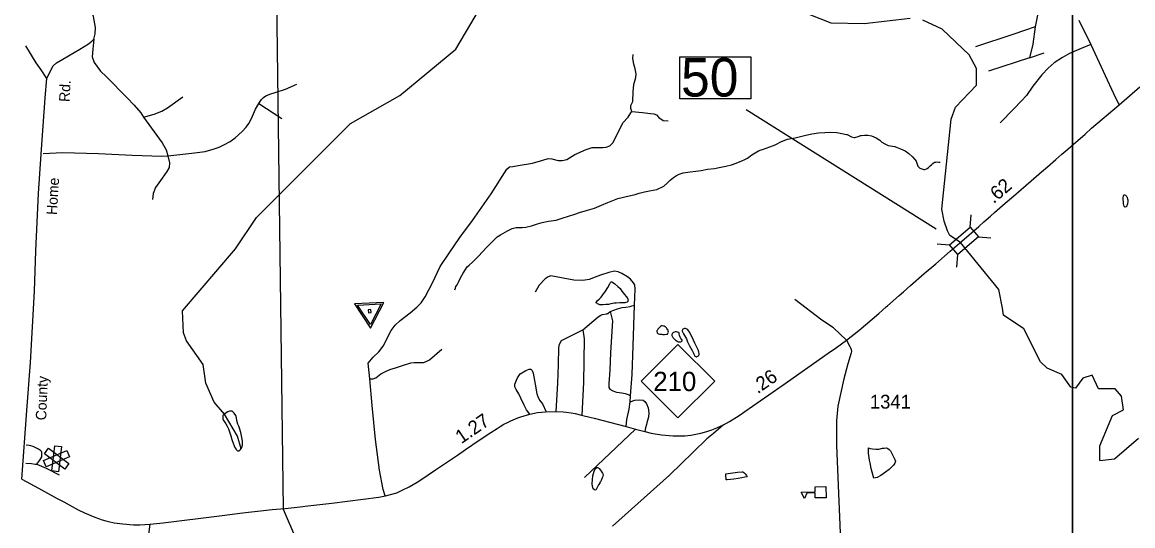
# Model space of a CAD drawing. Extents: x 2082433 to 2279600, y 546599 to 755198.
# Drawn here: x 2169582 to 2179656, y 637688 to 642261 of the extents above; entities that cross this region are included whole.
import ezdxf

# ---------------------------------------------------------------- set-up
doc = ezdxf.new("R2010")
doc.units = 0
for name, color, linetype in [('Exist Boundary Political Fire Districts', 7, 'Continuous'), ('Exist Cultural Educational Facility Elementary CELL', 7, 'Continuous'), ('Exist Cultural Hospital CELL', 7, 'Continuous'), ('Exist Hydrographic Creek Single Shore', 7, 'Continuous'), ('Exist Hydrographic Misc Water Feature', 7, 'Continuous'), ('Exist Road Non-System Type 51', 7, 'Continuous'), ('Exist Road Primary NC Attributed', 7, 'Continuous'), ('Exist Road Primary NC Service Mileage Hundredths English Label', 7, 'Continuous'), ('Exist Road Primary NC Shield CELL', 7, 'Continuous'), ('Exist Road Primary NC Shield Number Label', 7, 'Continuous'), ('Exist Road Primary NC Structure Standard Bridge CELL', 7, 'Continuous'), ('Exist Road Primary NC Structure Standard Bridge Number Label', 7, 'Continuous'), ('Exist Road Secondary Type 51 Attributed', 7, 'Continuous'), ('Exist Road Secondary Type 51 Label', 7, 'Continuous'), ('Exist Road Secondary Type 51 Number Label', 7, 'Continuous'), ('Exist Survey Geodetic Marker CELL', 7, 'Continuous'), ('Map Preparation Inset Cut Line', 7, 'Continuous')]:
    doc.layers.add(name, color=color, linetype=linetype)

msp = doc.modelspace()

# ---------------------------------------------------------------- linework, layer by layer
at = {"layer": 'Exist Boundary Political Fire Districts'}
msp.add_lwpolyline([(2176829, 649453), (2171786, 650355), (2171949, 637840), (2172833, 635784), (2173348, 632047)], dxfattribs=at)
at = {"layer": 'Exist Cultural Educational Facility Elementary CELL'}
msp.add_lwpolyline([(2176874, 637943), (2176776, 637941), (2176775, 637987), (2176700, 637985), (2176677, 637937), (2176647, 637993), (2176775, 637996), (2176774, 638042), (2176872, 638045)], close=True, dxfattribs=at)
at = {"layer": 'Exist Cultural Hospital CELL'}
for points in [[(2170004, 638253), (2169967, 638204), (2169783, 638343), (2169819, 638392)], [(2169910, 638180), (2169849, 638187), (2169877, 638416), (2169938, 638409)], [(2169799, 638225), (2169775, 638281), (2169988, 638371), (2170012, 638315)]]:
    msp.add_lwpolyline(points, close=True, dxfattribs=at)
at = {"layer": 'Exist Hydrographic Creek Single Shore'}
for points in [[(2177635, 642295), (2177219, 642245), (2176919, 642251), (2176720, 642330)], [(2178473, 639665), (2178441, 639835), (2178093, 640261), (2177997, 640324), (2177975, 640367), (2177946, 640455), (2177925, 640564), (2178007, 641382), (2178048, 641490), (2178239, 641689), (2178239, 641840), (2178170, 641966), (2177927, 642197), (2177752, 642280)], [(2179357, 638281), (2179357, 638416), (2179472, 638689), (2179571, 638740), (2179554, 638865), (2179496, 638931), (2179345, 638931), (2179286, 639057), (2179204, 639029), (2179137, 638939), (2179095, 638946), (2179011, 639062), (2178878, 639121), (2178819, 639178), (2178668, 639476), (2178484, 639601), (2178473, 639665)], [(2179357, 638281), (2179491, 638298), (2179707, 638484)]]:
    msp.add_lwpolyline(points, dxfattribs=at)
at = {"layer": 'Exist Hydrographic Misc Water Feature'}
for points in [[(2171706, 640487), (2172559, 641342), (2173008, 641595), (2173514, 642015), (2173778, 642465), (2173958, 642898), (2174056, 643250), (2174119, 643984), (2174193, 644091), (2174442, 644200), (2174484, 644252), (2174500, 644360)], [(2173506, 639831), (2173512, 639847), (2173514, 639861), (2173526, 639877), (2173542, 639907), (2173558, 639941), (2173581, 639983), (2173619, 640040), (2173635, 640054), (2173667, 640082), (2173722, 640136), (2173758, 640175), (2173792, 640214), (2173820, 640243), (2173856, 640279), (2173891, 640311), (2173919, 640331), (2173985, 640366), (2174027, 640388), (2174063, 640396), (2174117, 640396), (2174149, 640401), (2174201, 640413), (2174255, 640431), (2174298, 640441), (2174357, 640454), (2174424, 640464), (2174480, 640482), (2174538, 640501), (2174594, 640519), (2174636, 640533), (2174709, 640554), (2174774, 640574), (2174835, 640600), (2174893, 640623), (2174985, 640659), (2175023, 640671), (2175059, 640680), (2175131, 640694), (2175143, 640698), (2175179, 640710), (2175227, 640720), (2175272, 640731), (2175337, 640741), (2175402, 640771), (2175432, 640800), (2175460, 640826), (2175491, 640852), (2175518, 640870), (2175540, 640882), (2175577, 640892), (2175641, 640903), (2175691, 640909), (2175741, 640915), (2175799, 640926), (2175861, 640934), (2175905, 640942), (2175963, 640953), (2176015, 640965), (2176059, 640981), (2176109, 641001), (2176138, 641016), (2176162, 641026), (2176200, 641056), (2176262, 641092), (2176286, 641102), (2176298, 641106), (2176364, 641129), (2176412, 641147), (2176469, 641179), (2176525, 641198), (2176593, 641210), (2176677, 641232), (2176745, 641247), (2176805, 641257), (2176861, 641261), (2176913, 641262), (2176971, 641260), (2177015, 641252), (2177059, 641242), (2177065, 641241), (2177103, 641221), (2177115, 641217), (2177127, 641215), (2177135, 641215), (2177143, 641217), (2177155, 641219), (2177175, 641227), (2177187, 641231), (2177195, 641231), (2177221, 641235), (2177251, 641236), (2177287, 641228), (2177329, 641210), (2177361, 641190), (2177379, 641173), (2177407, 641157), (2177436, 641143), (2177496, 641133), (2177519, 641125)], [(2177519, 641125), (2177549, 641112), (2177590, 641092), (2177624, 641068), (2177658, 641040), (2177680, 641014), (2177690, 641000), (2177706, 640954), (2177712, 640947), (2177725, 640937), (2177741, 640931), (2177761, 640925), (2177770, 640925), (2177785, 640929), (2177790, 640933), (2177804, 640943), (2177818, 640957), (2177830, 640967), (2177842, 640979), (2177858, 640989), (2177868, 640991), (2177880, 640993), (2177896, 640991), (2177908, 640990)], [(2179613, 640645), (2179611, 640655), (2179607, 640667), (2179607, 640671), (2179603, 640677), (2179599, 640681), (2179593, 640687), (2179585, 640691), (2179581, 640691), (2179575, 640691), (2179571, 640687), (2179569, 640681), (2179565, 640669), (2179565, 640655), (2179567, 640627), (2179568, 640613), (2179572, 640599), (2179574, 640593), (2179578, 640589), (2179582, 640587), (2179588, 640583), (2179591, 640585), (2179598, 640589), (2179604, 640593), (2179606, 640601), (2179610, 640615), (2179614, 640633), (2179613, 640645)], [(2171568, 638387), (2171534, 638503), (2171416, 638702), (2171324, 638812), (2171248, 638984), (2171222, 639152), (2171071, 639368), (2171046, 639441), (2171036, 639641), (2171516, 640202), (2171706, 640487)], [(2174920, 639705), (2174900, 639699), (2174876, 639697), (2174853, 639695), (2174832, 639695), (2174820, 639696), (2174808, 639700), (2174800, 639704), (2174795, 639710), (2174789, 639714), (2174788, 639718), (2174790, 639722), (2174798, 639732), (2174814, 639746), (2174832, 639766), (2174848, 639785), (2174874, 639819), (2174894, 639853), (2174911, 639885), (2174916, 639893), (2174918, 639899), (2174921, 639901), (2174925, 639905), (2174929, 639903), (2174935, 639901), (2174956, 639885), (2174986, 639861), (2175006, 639842), (2175022, 639820), (2175046, 639790), (2175060, 639772), (2175072, 639754), (2175076, 639746), (2175078, 639736), (2175076, 639730), (2175074, 639726), (2175068, 639720), (2175058, 639716), (2175047, 639712), (2175033, 639712), (2175004, 639712), (2174968, 639711), (2174951, 639709), (2174920, 639705)], [(2175348, 639474), (2175340, 639461), (2175338, 639458), (2175338, 639454), (2175340, 639448), (2175342, 639442), (2175348, 639436), (2175354, 639432), (2175364, 639430), (2175372, 639428), (2175384, 639428), (2175394, 639426), (2175408, 639426), (2175426, 639428), (2175434, 639430), (2175438, 639434), (2175441, 639442), (2175444, 639448), (2175442, 639456), (2175440, 639466), (2175436, 639472), (2175429, 639480), (2175425, 639486), (2175420, 639492), (2175414, 639496), (2175405, 639500), (2175398, 639502), (2175388, 639504), (2175381, 639504), (2175373, 639498), (2175362, 639488), (2175348, 639474)], [(2175480, 639407), (2175478, 639414), (2175478, 639428), (2175480, 639435), (2175484, 639440), (2175487, 639444), (2175494, 639448), (2175508, 639453), (2175514, 639453), (2175524, 639451), (2175536, 639447), (2175538, 639443), (2175539, 639431), (2175542, 639419), (2175546, 639405), (2175550, 639397), (2175556, 639387), (2175560, 639383), (2175564, 639375), (2175566, 639371), (2175566, 639365), (2175560, 639359), (2175552, 639355), (2175544, 639355), (2175536, 639357), (2175524, 639361), (2175514, 639369), (2175504, 639377), (2175486, 639394), (2175482, 639400), (2175480, 639407)], [(2175638, 639443), (2175630, 639457), (2175619, 639469), (2175611, 639475), (2175599, 639479), (2175590, 639479), (2175582, 639477), (2175575, 639473), (2175570, 639467), (2175568, 639461), (2175569, 639455), (2175579, 639431), (2175606, 639385), (2175618, 639359), (2175636, 639323), (2175658, 639279), (2175671, 639256), (2175674, 639246), (2175677, 639240), (2175683, 639230), (2175687, 639228), (2175693, 639226), (2175697, 639224), (2175701, 639224), (2175705, 639226), (2175711, 639230), (2175715, 639232), (2175719, 639238), (2175721, 639244), (2175722, 639248), (2175723, 639254), (2175719, 639266), (2175715, 639280), (2175698, 639316), (2175684, 639348), (2175670, 639375), (2175638, 639443)], [(2171419, 638706), (2171413, 638702), (2171405, 638694), (2171403, 638690), (2171402, 638680), (2171402, 638661), (2171407, 638646), (2171416, 638634), (2171428, 638614), (2171442, 638594), (2171454, 638570), (2171466, 638532), (2171475, 638506), (2171483, 638472), (2171495, 638438), (2171505, 638414), (2171511, 638400), (2171519, 638388), (2171521, 638384), (2171525, 638378), (2171534, 638369), (2171543, 638369), (2171551, 638370), (2171563, 638381), (2171573, 638399), (2171579, 638422), (2171579, 638457), (2171575, 638490), (2171565, 638537), (2171552, 638575), (2171546, 638594), (2171540, 638606), (2171538, 638610), (2171530, 638645), (2171526, 638670), (2171519, 638690), (2171505, 638710), (2171499, 638716), (2171491, 638722), (2171485, 638728), (2171475, 638730), (2171471, 638730), (2171461, 638728), (2171447, 638724), (2171433, 638714), (2171419, 638706)], [(2177272, 638261), (2177266, 638285), (2177259, 638347), (2177257, 638367), (2177257, 638383), (2177259, 638395), (2177273, 638391), (2177295, 638387), (2177325, 638385), (2177351, 638385), (2177385, 638392), (2177399, 638393), (2177419, 638396), (2177427, 638394), (2177435, 638390), (2177445, 638382), (2177457, 638368), (2177467, 638350), (2177477, 638332), (2177498, 638290), (2177502, 638274), (2177498, 638258), (2177485, 638240), (2177446, 638200), (2177414, 638174), (2177370, 638144), (2177336, 638126), (2177308, 638121), (2177302, 638141), (2177292, 638177), (2177282, 638209), (2177272, 638261)], [(2174822, 638085), (2174820, 638077), (2174808, 638059), (2174800, 638041), (2174794, 638029), (2174784, 638013), (2174772, 638015), (2174762, 638025), (2174756, 638045), (2174751, 638073), (2174754, 638105), (2174759, 638143), (2174763, 638163), (2174769, 638185), (2174775, 638201), (2174781, 638209), (2174793, 638219), (2174799, 638217), (2174809, 638215), (2174815, 638209), (2174827, 638195), (2174839, 638177), (2174847, 638165), (2174851, 638154), (2174849, 638137), (2174843, 638123), (2174833, 638101), (2174828, 638089), (2174822, 638085)], [(2176071, 638176), (2176113, 638179), (2176117, 638178), (2176129, 638171), (2176141, 638159), (2176151, 638145), (2176159, 638133), (2176137, 638129), (2176109, 638124), (2176075, 638118), (2176037, 638112), (2176007, 638108), (2175977, 638106), (2175967, 638106), (2175963, 638151), (2175965, 638160), (2175985, 638164), (2176071, 638176)]]:
    msp.add_lwpolyline(points, dxfattribs=at)
at = {"layer": 'Exist Road Non-System Type 51'}
for p, q in [((2178720, 641939), (2178346, 641818)), ((2178720, 641939), (2178853, 641983)), ((2171728, 641522), (2171938, 641387)), ((2172735, 639024), (2172721, 639165)), ((2175096, 638814), (2175098, 638868)), ((2174682, 638128), (2175145, 638567))]:
    msp.add_line(p, q, dxfattribs=at)
for points in [[(2178922, 642753), (2178903, 642723), (2178880, 642684), (2178848, 642588), (2178813, 642433), (2178769, 642218)], [(2170230, 642107), (2170245, 642156), (2170246, 642214), (2170229, 642314), (2170163, 642527), (2170133, 642649)], [(2178769, 642218), (2178577, 642153), (2178228, 642037)], [(2178769, 642218), (2178750, 642061), (2178720, 641939)], [(2169804, 641750), (2169754, 641830), (2169709, 641891), (2169615, 642046)], [(2169804, 641750), (2169840, 641826), (2169864, 641866), (2169893, 641891), (2169950, 641926), (2170103, 642017), (2170183, 642066), (2170212, 642088), (2170230, 642107)], [(2170230, 642107), (2170222, 642017), (2170217, 641946), (2170233, 641894), (2170292, 641818), (2170347, 641765), (2170534, 641576), (2170597, 641508), (2170657, 641438), (2170681, 641400)], [(2179275, 642058), (2179186, 642023), (2179082, 641977), (2179018, 641942), (2178944, 641893), (2178888, 641844), (2178832, 641783), (2178750, 641679), (2178692, 641595), (2178646, 641546), (2178575, 641472), (2178452, 641347)], [(2175113, 641449), (2175104, 641479), (2175104, 641505), (2175120, 641542), (2175123, 641630), (2175129, 641697), (2175148, 641760), (2175150, 641791), (2175143, 641837), (2175129, 641881), (2175122, 641932), (2175125, 641968)], [(2171728, 641522), (2171752, 641560), (2171771, 641578), (2171793, 641592), (2171828, 641608), (2171875, 641624), (2171971, 641652), (2172072, 641700)], [(2170681, 641400), (2170778, 641425), (2170849, 641454), (2170899, 641484), (2171040, 641583)], [(2170904, 641048), (2171121, 641071), (2171241, 641088), (2171313, 641108), (2171368, 641128), (2171410, 641147), (2171467, 641177), (2171513, 641211), (2171576, 641269), (2171613, 641307), (2171638, 641341), (2171662, 641388), (2171698, 641473), (2171728, 641522)], [(2172721, 639165), (2172765, 639219), (2172817, 639267), (2172856, 639321), (2172929, 639463), (2172965, 639510), (2173010, 639554), (2173100, 639623), (2173160, 639674), (2173201, 639712), (2173236, 639767), (2173302, 639896), (2173373, 640044), (2173454, 640165), (2173551, 640305), (2173667, 640461), (2173836, 640702), (2173979, 640928), (2174001, 640947), (2174031, 640951), (2174082, 640960), (2174210, 640982), (2174303, 641009), (2174353, 641023), (2174387, 641021), (2174444, 641005), (2174481, 641004), (2174523, 641016), (2174595, 641060), (2174697, 641105), (2174752, 641123), (2174809, 641125), (2174848, 641125), (2174878, 641128), (2174912, 641139), (2174938, 641165), (2174973, 641230), (2175031, 641347), (2175078, 641400), (2175104, 641437), (2175113, 641449)], [(2175113, 641449), (2175209, 641440), (2175280, 641432), (2175311, 641428), (2175336, 641419), (2175357, 641395), (2175395, 641370), (2175442, 641367)], [(2170681, 641400), (2170850, 641166), (2170888, 641101), (2170904, 641048)], [(2169773, 641069), (2169946, 641079), (2170274, 641068), (2170580, 641055), (2170848, 641044), (2170904, 641048)], [(2170904, 641048), (2170919, 640985), (2170916, 640941), (2170895, 640905), (2170850, 640845), (2170792, 640760), (2170771, 640706), (2170764, 640651)], [(2175135, 639691), (2175142, 639838), (2175138, 639877), (2175127, 639896), (2175101, 639927), (2175071, 639948), (2175022, 639980), (2174988, 639996), (2174954, 640001), (2174904, 639987), (2174826, 639963), (2174778, 639945), (2174726, 639926), (2174668, 639915), (2174585, 639920), (2174376, 639959), (2174352, 639948), (2174324, 639932), (2174271, 639874), (2174234, 639811)], [(2177058, 639374), (2176940, 639486), (2176835, 639556), (2176589, 639744)], [(2174666, 639467), (2174806, 639585), (2174830, 639602), (2174835, 639605), (2174846, 639607), (2174884, 639613), (2174889, 639615), (2174893, 639617), (2174915, 639635)], [(2174915, 639635), (2174937, 639550), (2174919, 639263), (2174912, 639102), (2174902, 638981), (2174903, 638944), (2174913, 638930), (2174939, 638915), (2174972, 638901), (2175022, 638897), (2175051, 638889), (2175077, 638880), (2175098, 638868)], [(2174915, 639635), (2174982, 639659), (2175024, 639671), (2175058, 639675), (2175095, 639681), (2175112, 639685), (2175135, 639691)], [(2175098, 638868), (2175114, 639062), (2175125, 639324), (2175135, 639691)], [(2174424, 638727), (2174440, 638983), (2174446, 639152), (2174450, 639304), (2174455, 639339), (2174475, 639372), (2174666, 639467)], [(2174666, 639467), (2174680, 639386), (2174672, 638989), (2174658, 638693)], [(2172735, 639024), (2172764, 639023), (2172788, 639032), (2172836, 639067), (2172871, 639086), (2172916, 639109), (2172969, 639124), (2173030, 639144), (2173108, 639168), (2173136, 639172), (2173164, 639172), (2173223, 639172), (2173246, 639179), (2173276, 639196), (2173388, 639291)], [(2174185, 638702), (2174156, 638742), (2174135, 638784), (2174105, 638847), (2174086, 638888), (2174063, 638926), (2174049, 638951), (2174049, 638974), (2174073, 639033), (2174100, 639067), (2174151, 639098), (2174179, 639110), (2174194, 639110), (2174208, 639100), (2174216, 639074), (2174235, 638975), (2174249, 638886), (2174258, 638863), (2174275, 638830), (2174301, 638795), (2174333, 638724)], [(2172874, 637961), (2172856, 638019), (2172822, 638195), (2172787, 638472), (2172755, 638782), (2172735, 639024)], [(2175060, 638590), (2175067, 638655), (2175086, 638749), (2175096, 638814)], [(2175096, 638814), (2175139, 638830), (2175182, 638831), (2175214, 638828), (2175230, 638817), (2175246, 638795), (2175259, 638760), (2175266, 638713), (2175264, 638676), (2175252, 638637), (2175245, 638607), (2175236, 638577), (2175229, 638545)], [(2169715, 638249), (2169742, 638283), (2169759, 638316), (2169760, 638336), (2169759, 638361), (2169748, 638373), (2169729, 638383), (2169681, 638410), (2169660, 638416), (2169645, 638417), (2169618, 638421)], [(2169614, 638256), (2169666, 638253), (2169699, 638249), (2169715, 638249)], [(2169715, 638249), (2169799, 638212), (2169917, 638152)], [(2170740, 637702), (2170715, 637516), (2170691, 637389), (2170682, 637340), (2170654, 637284), (2170631, 637191), (2170611, 637079), (2170583, 636907), (2170521, 636559), (2170464, 636254), (2170421, 636033), (2170417, 635995), (2170433, 635952), (2170440, 635896), (2170435, 635819), (2170425, 635716), (2170416, 635672), (2170388, 635612), (2170357, 635494), (2170308, 635184)]]:
    msp.add_lwpolyline(points, dxfattribs=at)
at = {"layer": 'Exist Road Primary NC Attributed'}
for points in [[(2179531, 641512), (2179721, 641675)], [(2178105, 640274), (2178259, 640406), (2178305, 640449), (2178365, 640501), (2178400, 640532), (2178499, 640617), (2178575, 640683), (2178642, 640741), (2178734, 640820), (2178828, 640902), (2178881, 640949), (2178957, 641015), (2179013, 641062), (2179065, 641108), (2179114, 641151), (2179224, 641246), (2179281, 641298), (2179531, 641512)], [(2177058, 639374), (2177171, 639463), (2177352, 639617), (2177420, 639676), (2177430, 639686), (2177537, 639780), (2177575, 639813), (2177640, 639870), (2177764, 639978), (2177868, 640068), (2178000, 640183), (2178105, 640274)], [(2175943, 638606), (2175998, 638637), (2176085, 638690), (2176138, 638726), (2176277, 638822), (2176394, 638905), (2176444, 638940), (2176471, 638959), (2176894, 639255), (2176969, 639308), (2177058, 639374)], [(2169578, 638111), (2169730, 638029), (2169899, 637937), (2169958, 637905), (2170007, 637879), (2170089, 637834), (2170147, 637805), (2170239, 637767), (2170275, 637754), (2170308, 637744), (2170339, 637734), (2170365, 637728), (2170417, 637716), (2170495, 637705), (2170592, 637697), (2170650, 637697), (2170740, 637702), (2170860, 637715), (2171371, 637780), (2171489, 637793), (2171555, 637802), (2171849, 637835), (2171966, 637847), (2172103, 637862), (2172172, 637870), (2172389, 637895), (2172532, 637911), (2172818, 637948), (2172877, 637961), (2172979, 637989), (2173027, 638011), (2173091, 638041), (2173164, 638084), (2173198, 638105), (2173332, 638196), (2173431, 638264), (2173530, 638330), (2173603, 638381), (2173728, 638465), (2173832, 638535), (2173890, 638573), (2173916, 638590), (2173952, 638610), (2173977, 638624), (2174014, 638642), (2174077, 638669), (2174104, 638679), (2174187, 638702), (2174255, 638716), (2174328, 638724), (2174421, 638727), (2174490, 638722), (2174515, 638720), (2174561, 638714), (2174599, 638707), (2174656, 638694), (2174744, 638672), (2174771, 638665), (2175060, 638590), (2175145, 638567), (2175231, 638544), (2175286, 638530), (2175323, 638524), (2175380, 638513), (2175486, 638504), (2175593, 638506), (2175648, 638511), (2175738, 638529), (2175791, 638544), (2175838, 638561), (2175882, 638578), (2175943, 638606)]]:
    msp.add_lwpolyline(points, dxfattribs=at)
at = {"layer": 'Exist Road Primary NC Shield CELL'}
msp.add_lwpolyline([(2175197, 639002), (2175530, 639335), (2175863, 639002), (2175530, 638669)], close=True, dxfattribs=at)
at = {"layer": 'Exist Road Primary NC Structure Standard Bridge CELL'}
for p, q in [((2178182, 640399), (2178191, 640512)), ((2178255, 640313), (2178368, 640304)), ((2177880, 640248), (2177993, 640239)), ((2178059, 640038), (2178068, 640151))]:
    msp.add_line(p, q, dxfattribs=at)
msp.add_lwpolyline([(2177993, 640239), (2178182, 640400), (2178257, 640312), (2178068, 640151)], close=True, dxfattribs=at)
at = {"layer": 'Exist Road Primary NC Structure Standard Bridge Number Label'}
msp.add_line((2177873, 640381), (2176148, 641465), dxfattribs=at)
msp.add_lwpolyline([(2175546, 641948), (2176190, 641948), (2176190, 641566), (2175546, 641566)], close=True, dxfattribs=at)
at = {"layer": 'Exist Road Secondary Type 51 Attributed'}
for points in [[(2179165, 642281), (2179275, 642058), (2179500, 641573), (2179531, 641512)], [(2169578, 638111), (2169625, 638734), (2169656, 639170), (2169692, 639819), (2169705, 640184), (2169731, 640706), (2169755, 641063), (2169790, 641576), (2169804, 641750)], [(2177058, 639374), (2177089, 639317), (2177096, 639303), (2177101, 639288), (2177103, 639272), (2177102, 639259), (2177071, 639159), (2177034, 639022), (2176979, 638774), (2176967, 638642), (2176967, 638417), (2177010, 637407), (2177030, 637108), (2177033, 636920), (2177054, 636821), (2177085, 636737), (2177140, 636636), (2177567, 636012), (2177825, 635666), (2177861, 635628)], [(2175943, 638606), (2175851, 638528), (2175791, 638477), (2175667, 638358), (2175452, 638147), (2174937, 637684)]]:
    msp.add_lwpolyline(points, dxfattribs=at)
at = {"layer": 'Exist Survey Geodetic Marker CELL'}
for points in [[(2172596, 639703), (2172742, 639484), (2172863, 639717)], [(2172623, 639692), (2172838, 639704), (2172740, 639516)], [(2172721, 639651), (2172722, 639623), (2172746, 639624), (2172745, 639652)]]:
    msp.add_lwpolyline(points, close=True, dxfattribs=at)
at = {"layer": 'Map Preparation Inset Cut Line'}
for points in [[(2179109, 674477), (2254792, 674477), (2254792, 645771), (2239583, 645768), (2239583, 630228), (2179109, 630228)], [(2163900, 645768), (2179109, 645768), (2179109, 630228), (2163900, 630228)]]:
    msp.add_lwpolyline(points, close=True, dxfattribs=at)

# ---------------------------------------------------------------- texts
at = {"layer": 'Exist Road Primary NC Service Mileage Hundredths English Label'}
for s, rotation, p in [('.62', 40.9478, (2178394, 640608)), ('.26', 34.7902, (2176253, 638883)), ('1.27', 34.3632, (2173565, 638429))]:
    msp.add_text(s, height=125, rotation=rotation, dxfattribs=at).set_placement(p)
at = {"layer": 'Exist Road Primary NC Shield Number Label'}
msp.add_text('210', height=175, dxfattribs=at).set_placement((2175306, 638912))
at = {"layer": 'Exist Road Primary NC Structure Standard Bridge Number Label'}
msp.add_text('50', height=350, dxfattribs=at).set_placement((2175558, 641586))
at = {"layer": 'Exist Road Secondary Type 51 Label'}
for s, rotation, p in [('Rd.', 86.5209, (2170010, 641535)), ('Home', 86.3942, (2169896, 640509)), ('County', 87.7549, (2169799, 638645))]:
    msp.add_text(s, height=95, rotation=rotation, dxfattribs=at).set_placement(p)
at = {"layer": 'Exist Road Secondary Type 51 Number Label'}
msp.add_text('1341', height=125, dxfattribs=at).set_placement((2177271, 638753))

doc.saveas('drawing.dxf')
